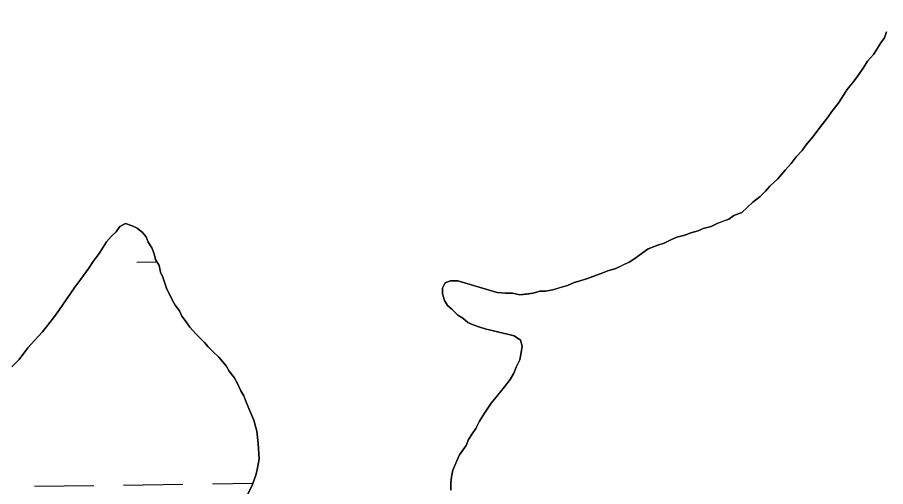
# Model space of a CAD drawing. Extents: x 3767014 to 3805179, y 361544 to 387384.
# Drawn here: x 3788328.9 to 3788797, y 371963.7 to 372216.7 of the extents above; entities that cross this region are included whole.
import ezdxf

# ---------------------------------------------------------------- set-up
doc = ezdxf.new("R2010")
doc.units = 0
for name, color, linetype in [('V-RIVR-EDGE', 7, 'Continuous'), ('V-TOPO-SHOR', 7, 'Continuous'), ('V-WETL-SWMP', 7, 'Continuous')]:
    doc.layers.add(name, color=color, linetype=linetype)

msp = doc.modelspace()

# ---------------------------------------------------------------- linework, layer by layer
at = {"layer": 'V-RIVR-EDGE'}
msp.add_spline([(3785266.865, 377529.211), (3785342.8, 377494.248), (3785391.258, 377467.439), (3785439.72, 377442.249), (3785475.246, 377418.707), (3785525.316, 377389.469), (3785575.383, 377359.422), (3785621.413, 377331.811), (3785722.351, 377269.288), (3785796.661, 377231.094), (3785852.385, 377199.415), (3785928.324, 377166.069), (3785964.678, 377149.804), (3786028.506, 377124.576), (3786060.018, 377113.175), (3786092.316, 377092.068), (3786117.34, 377073.405), (3786135.083, 377053.143), (3786154.458, 377039.347), (3786176.258, 377024.735), (3786206.946, 377006.867), (3786256.211, 376979.248), (3786328.098, 376942.677), (3786374.949, 376919.917), (3786491.265, 376862.208), (3786553.467, 376833.749), (3786619.713, 376805.279), (3786729.589, 376759.718), (3786796.656, 376736.099), (3786845.136, 376718.187), (3786867.767, 376712.469), (3787003.51, 376661.992), (3787089.16, 376631.048), (3787163.496, 376603.367), (3787230.559, 376578.13), (3787257.223, 376568.359), (3787300.044, 376551.27), (3787354.992, 376532.533), (3787409.127, 376512.181), (3787544.074, 376466.558), (3787612.756, 376442.126), (3787657.197, 376425.841), (3787730.724, 376398.162), (3787781.63, 376380.244), (3787834.96, 376361.511), (3787891.524, 376341.961), (3787940, 376322.432), (3787998.976, 376297.215), (3788050.697, 376281.721), (3788117.768, 376259.719), (3788176.757, 376240.164), (3788221.198, 376223.879), (3788259.981, 376209.226), (3788406.252, 376164.383), (3788541.215, 376125.23), (3788606.67, 376104.041), (3788679.39, 376077.173), (3788748.889, 376055.974), (3788871.693, 376005.528), (3788969.454, 375966.467), (3789047.013, 375933.926), (3789119.723, 375903.014), (3789155.253, 375881.09), (3789182.716, 375867.274), (3789214.225, 375854.256), (3789257.04, 375834.74), (3789281.286, 375828.21), (3789303.105, 375821.686), (3789328.955, 375809.491), (3789367.724, 375789.177), (3789414.577, 375767.225), (3789468.708, 375745.255), (3789509.105, 375728.981), (3789555.157, 375710.266), (3789585.849, 375694.015), (3789620.578, 375675.328), (3789681.97, 375646.062), (3789753.859, 375610.3), (3789792.633, 375591.603), (3789842.712, 375566.408), (3789897.64, 375539.584), (3789938.019, 375516.03), (3789968.727, 375506.25), (3790004.289, 375497.265), (3790030.972, 375494.773), (3790047.128, 375487.455), (3790077.007, 375469.589), (3790124.633, 375433.077), (3790192.442, 375382.768), (3790252.165, 375332.478), (3790290.91, 375302.459), (3790337.741, 375271.611), (3790406.357, 375220.491), (3790469.329, 375175.855), (3790570.248, 375106.054), (3790647.751, 375050.868), (3790691.367, 375028.115), (3790744.667, 374997.251), (3790806.838, 374955.852), (3790873.863, 374915.249), (3790932, 374877.903), (3791002.231, 374825.97), (3791052.265, 374782.175), (3791082.927, 374753.793), (3791131.331, 374705.149), (3791170.05, 374664.616), (3791192.631, 374638.681), (3791220.891, 374620.01), (3791288.67, 374557.569), (3791322.577, 374533.223), (3791362.944, 374504.817), (3791396.042, 374480.473), (3791434.785, 374449.645), (3791482.407, 374411.517), (3791534.052, 374365.291), (3791646.192, 374254.216), (3791707.514, 374196.644), (3791738.968, 374161.791), (3791773.65, 374123.694), (3791803.497, 374092.888), (3791829.321, 374070.18), (3791830.912, 374059.662), (3791837.316, 374032.958), (3791849.409, 374017.562), (3791884.123, 373992.405), (3791930.977, 373971.262), (3791954.393, 373955.838), (3791993.134, 373924.202), (3792026.979, 373874.785), (3792047.912, 373836.722), (3792063.186, 373799.482), (3792086.509, 373746.857), (3792112.249, 373690.181), (3792141.261, 373648.864), (3792158.993, 373624.558), (3792177.552, 373607.528), (3792214.702, 373586.409), (3792255.083, 373563.665), (3792301.119, 373538.48), (3792346.34, 373510.871), (3792382.671, 373485.71), (3792422.225, 373455.689), (3792479.537, 373411.875), (3792548.144, 373356.711), (3792619.168, 373298.307), (3792672.431, 373252.077), (3792709.534, 373212.357), (3792750.656, 373162.113), (3792839.385, 373068.08), (3792888.572, 373008.92), (3792945.027, 372945.699), (3792999.062, 372884.91), (3793053.898, 372820.884), (3793149.89, 372720.363), (3793208.761, 372653.092), (3793261.195, 372598.777), (3793315.232, 372538.796), (3793358.792, 372493.399), (3793409.592, 372432.618), (3793462.809, 372367.787), (3793498.283, 372323.219), (3793536.997, 372280.26), (3793578.124, 372232.443), (3793604.724, 372196.792), (3793668.438, 372125.466), (3793703.128, 372090.604), (3793760.41, 372034.66), (3793806.384, 371984.404), (3793839.438, 371942.268), (3793939.427, 371823.136), (3793981.333, 371763.186), (3794029.674, 371688.662), (3794050.609, 371651.408), (3794073.177, 371620.62), (3794178.796, 371488.535), (3794237.625, 371404.28), (3794268.243, 371358.106), (3794301.293, 371314.353), (3794332.724, 371269.794), (3794395.613, 371192), (3794429.476, 371149.862), (3794472.201, 371093.953), (3794523.788, 371024.274), (3794601.175, 370922.181), (3794640.679, 370871.942), (3794687.421, 370805.509), (3794733.389, 370752.828), (3794829.339, 370635.323), (3794895.463, 370557.521), (3794959.948, 370470.826), (3795013.158, 370403.569), (3795070.394, 370329.023), (3795159.854, 370203.448), (3795225.98, 370126.454), (3795296.13, 370041.363), (3795379.18, 369940.065), (3795459.001, 369841.201), (3795508.163, 369772.337), (3795554.103, 369708.333), (3795661.315, 369566.538), (3795715.338, 369500.897), (3795762.105, 369444.169), (3795798.366, 369390.703), (3795915.247, 369234.327), (3795963.601, 369165.465), (3796028.082, 369077.153), (3796043.387, 369052.853), (3796054.672, 369037.459), (3796077.242, 369007.48), (3796148.213, 368927.239), (3796183.677, 368878.627), (3796226.382, 368814.631), (3796275.531, 368740.105), (3796314.222, 368688.25), (3796353.714, 368633.158), (3796401.268, 368567.533), (3796456.873, 368487.33), (3796513.292, 368409.551), (3796545.533, 368365.8), (3796626.113, 368246.716), (3796670.449, 368188.377), (3796704.298, 368140.578), (3796751.041, 368074.145), (3796787.308, 368023.105), (3796838.907, 367958.278), (3796844.528, 367942.09), (3796845.295, 367925.104), (3796846.094, 367921.059), (3796852.559, 367919.425), (3796863.071, 367918.59), (3796875.166, 367904.003), (3796903.398, 367874.01), (3796931.629, 367844.017), (3796952.579, 367812.424), (3796982.392, 367767.87), (3797007.371, 367730.606), (3797037.194, 367690.095), (3797062.185, 367657.684), (3797075.869, 367631.77), (3797095.223, 367609.078), (3797126.665, 367569.372), (3797156.484, 367527.244), (3797212.099, 367451.085), (3797254.808, 367388.706), (3797302.183, 367327.228)], degree=3, dxfattribs=at)
at = {"layer": 'V-TOPO-SHOR'}
for points in [[(3788587.626, 372068.339), (3788591.966, 372067.935), (3788595.912, 372067.927), (3788599.859, 372067.13), (3788603.412, 372067.517), (3788606.965, 372067.904), (3788610.521, 372069.082), (3788613.679, 372069.074), (3788617.625, 372069.856), (3788621.576, 372071.032), (3788625.526, 372072.207), (3788629.082, 372073.778), (3788632.242, 372074.562), (3788635.795, 372075.74), (3788640.141, 372077.309), (3788644.487, 372078.878), (3788647.251, 372080.057), (3788651.595, 372081.233), (3788655.548, 372083.197), (3788658.708, 372084.77), (3788661.868, 372086.736), (3788665.823, 372089.49), (3788668.985, 372091.854), (3788674.119, 372093.816), (3788677.674, 372094.991), (3788681.625, 372096.957), (3788684.392, 372098.137), (3788688.736, 372099.31), (3788691.896, 372100.488), (3788695.846, 372101.666), (3788698.611, 372102.843), (3788702.955, 372104.019), (3788706.117, 372105.59), (3788709.277, 372106.767), (3788712.437, 372107.945), (3788715.204, 372109.913), (3788719.55, 372111.484), (3788722.319, 372114.24), (3788725.483, 372116.997), (3788729.436, 372120.147), (3788732.205, 372122.903), (3788734.578, 372125.66), (3788738.928, 372129.6), (3788742.885, 372134.327), (3788746.049, 372137.874), (3788748.822, 372141.419), (3788751.986, 372144.966), (3788753.965, 372147.725), (3788755.943, 372150.089), (3788757.921, 372152.454), (3788759.902, 372155.213), (3788762.673, 372158.76), (3788765.442, 372162.307), (3788768.61, 372166.64), (3788771.379, 372170.188), (3788773.359, 372173.342), (3788776.13, 372177.677), (3788778.11, 372180.041), (3788780.089, 372182.406), (3788782.067, 372185.165), (3788785.235, 372189.893), (3788787.216, 372193.047), (3788790.38, 372196.595), (3788792.36, 372199.746), (3788794.341, 372202.9), (3788796.319, 372205.661), (3788797.511, 372208.815)], [(3788351.17, 372058.57), (3788355.526, 372064.875), (3788359.88, 372071.181), (3788363.046, 372075.517), (3788367.402, 372081.429), (3788369.776, 372084.976), (3788372.944, 372089.312), (3788374.925, 372092.466), (3788376.903, 372095.62), (3788379.674, 372098.772), (3788382.048, 372101.133), (3788384.026, 372103.894), (3788387.186, 372105.465), (3788390.737, 372104.275), (3788393.498, 372103.085), (3788396.257, 372100.709), (3788398.225, 372098.338), (3788399.402, 372095.573), (3788401.371, 372092.411), (3788402.548, 372089.251), (3788403.331, 372086.091), (3788405.297, 372082.928), (3788406.079, 372079.375), (3788407.259, 372076.608), (3788409.219, 372070.686), (3788412.364, 372064.363), (3788413.937, 372061.597), (3788416.298, 372058.434), (3788417.476, 372055.668), (3788419.837, 372052.505), (3788421.806, 372049.739), (3788424.955, 372046.179), (3788429.682, 372041.434), (3788431.652, 372039.06), (3788434.409, 372036.291), (3788437.561, 372033.523), (3788441.497, 372028.777), (3788443.072, 372026.01), (3788445.827, 372022.453), (3788447.399, 372019.686), (3788449.365, 372015.34), (3788450.938, 372012.576), (3788452.116, 372009.809), (3788453.687, 372005.858), (3788456.435, 371999.538), (3788458.004, 371993.613), (3788458.778, 371986.902), (3788459.157, 371978.612), (3788458.356, 371973.877), (3788457.56, 371970.325), (3788455.575, 371964.806), (3788452.403, 371958.101)], [(3788593.104, 372045.829), (3788588.369, 372047.023), (3788584.818, 372047.82), (3788581.662, 372048.616), (3788577.718, 372049.808), (3788574.564, 372050.998), (3788571.803, 372052.188), (3788569.044, 372054.564), (3788566.286, 372056.149), (3788563.134, 372059.313), (3788560.771, 372061.289), (3788559.198, 372064.056), (3788558.02, 372067.611), (3788558.026, 372070.769), (3788559.611, 372073.528), (3788562.376, 372074.708), (3788566.325, 372074.7), (3788569.874, 372073.508), (3788573.03, 372072.711), (3788587.626, 372068.339)], [(3788325.847, 372028.228), (3788329.801, 372032.169), (3788334.551, 372038.475), (3788338.112, 372042.413), (3788342.464, 372047.142), (3788348.399, 372054.627), (3788351.17, 372058.57)], [(3788562.536, 371961.82), (3788562.544, 371965.766), (3788562.946, 371968.922), (3788563.742, 371972.474), (3788565.727, 371977.602), (3788567.312, 371980.756), (3788570.875, 371985.88), (3788572.065, 371989.034), (3788574.046, 371992.188), (3788576.024, 371994.946), (3788578.007, 371998.891), (3788580.78, 372003.226), (3788584.343, 372008.744), (3788587.905, 372013.079), (3788591.466, 372017.413), (3788594.632, 372021.353), (3788596.613, 372024.902), (3788597.805, 372028.056), (3788599.785, 372032.001), (3788600.584, 372035.945), (3788600.985, 372039.497), (3788600.203, 372042.657), (3788596.656, 372045.032), (3788593.104, 372045.829)]]:
    msp.add_lwpolyline(points, dxfattribs=at)
at = {"layer": 'V-WETL-SWMP'}
for p, q in [((3788393.221, 372084.71), (3788404.095, 372084.861)), ((3788338.05, 371963.861), (3788370.047, 371964.305)), ((3788386.045, 371964.527), (3788418.042, 371964.972)), ((3788434.041, 371965.194), (3788455.824, 371965.497))]:
    msp.add_line(p, q, dxfattribs=at)
for points in [[(3788797.511, 372208.815), (3788796.32, 372205.66), (3788794.341, 372202.901), (3788790.38, 372196.594), (3788787.215, 372193.048), (3788785.235, 372189.894), (3788782.068, 372185.164)], [(3788782.068, 372185.164), (3788780.088, 372182.405), (3788776.131, 372177.677), (3788773.359, 372173.341), (3788771.379, 372170.188), (3788768.609, 372166.641), (3788765.442, 372162.306), (3788759.901, 372155.212), (3788757.922, 372152.453), (3788753.965, 372147.725), (3788751.986, 372144.966), (3788748.821, 372141.42), (3788746.05, 372137.874), (3788742.885, 372134.328), (3788738.928, 372129.6), (3788734.578, 372125.661), (3788732.204, 372122.903), (3788729.435, 372120.146), (3788725.482, 372116.997), (3788722.318, 372114.24), (3788719.549, 372111.483), (3788715.204, 372109.913), (3788712.437, 372107.945), (3788706.117, 372105.59), (3788702.956, 372104.018), (3788698.611, 372102.843), (3788695.846, 372101.665), (3788691.896, 372100.489), (3788688.736, 372099.311), (3788684.392, 372098.136), (3788681.626, 372096.958), (3788677.675, 372094.992), (3788674.12, 372093.816), (3788668.985, 372091.853), (3788665.822, 372089.491), (3788661.869, 372086.736), (3788658.708, 372084.769), (3788651.595, 372081.232), (3788647.251, 372080.057), (3788644.486, 372078.878), (3788635.795, 372075.739), (3788632.241, 372074.562), (3788629.081, 372073.779), (3788625.526, 372072.208), (3788617.626, 372069.856), (3788613.678, 372069.074), (3788610.52, 372069.081), (3788606.965, 372067.904), (3788599.859, 372067.13), (3788595.913, 372067.927), (3788591.966, 372067.936), (3788587.625, 372068.339), (3788573.03, 372072.712), (3788569.874, 372073.508), (3788566.324, 372074.699), (3788562.376, 372074.707), (3788559.611, 372073.529), (3788558.026, 372070.769), (3788558.02, 372067.612), (3788559.197, 372064.057), (3788560.77, 372061.29), (3788563.134, 372059.312), (3788566.285, 372056.148), (3788569.045, 372054.563), (3788571.803, 372052.189), (3788574.563, 372050.999), (3788577.718, 372049.808), (3788581.663, 372048.616), (3788584.819, 372047.82), (3788588.37, 372047.023), (3788593.104, 372045.829), (3788596.655, 372045.032), (3788600.202, 372042.657), (3788600.985, 372039.497), (3788600.583, 372035.946), (3788599.785, 372032), (3788597.804, 372028.057), (3788596.613, 372024.902), (3788594.632, 372021.354), (3788591.466, 372017.413), (3788584.343, 372008.744), (3788580.779, 372003.226), (3788578.007, 371998.89), (3788576.025, 371994.947), (3788574.046, 371992.188), (3788572.066, 371989.034), (3788570.875, 371985.879), (3788567.312, 371980.755), (3788565.727, 371977.601), (3788563.742, 371972.474), (3788562.946, 371968.923), (3788562.544, 371965.766), (3788562.536, 371961.819)], [(3788452.403, 371958.101), (3788455.575, 371964.805), (3788457.56, 371970.326), (3788458.357, 371973.877), (3788459.156, 371978.612), (3788458.778, 371986.902), (3788458.003, 371993.614), (3788456.436, 371999.538), (3788453.687, 372005.859), (3788452.116, 372009.809), (3788450.938, 372012.575), (3788449.365, 372015.341), (3788447.4, 372019.687), (3788445.827, 372022.453), (3788443.071, 372026.011), (3788441.498, 372028.778), (3788437.561, 372033.522), (3788434.409, 372036.292), (3788431.652, 372039.061), (3788429.683, 372041.433), (3788424.956, 372046.18), (3788421.806, 372049.739), (3788419.838, 372052.506), (3788417.477, 372055.668), (3788416.298, 372058.434), (3788413.937, 372061.596), (3788412.364, 372064.363), (3788409.219, 372070.685), (3788407.258, 372076.609), (3788406.079, 372079.375), (3788405.297, 372082.929), (3788403.33, 372086.091), (3788402.548, 372089.25), (3788401.37, 372092.41), (3788399.403, 372095.572), (3788398.225, 372098.337), (3788396.256, 372100.71), (3788393.498, 372103.084), (3788390.737, 372104.274), (3788387.187, 372105.465), (3788384.026, 372103.893), (3788382.047, 372101.134), (3788379.674, 372098.771), (3788376.904, 372095.619), (3788372.944, 372089.312), (3788369.777, 372084.976), (3788367.402, 372081.429), (3788363.047, 372075.517), (3788359.881, 372071.182), (3788351.171, 372058.569), (3788348.4, 372054.628), (3788342.463, 372047.141), (3788338.112, 372042.413), (3788334.551, 372038.474), (3788329.801, 372032.168), (3788325.846, 372028.229)]]:
    msp.add_lwpolyline(points, dxfattribs=at)

doc.saveas('drawing.dxf')
